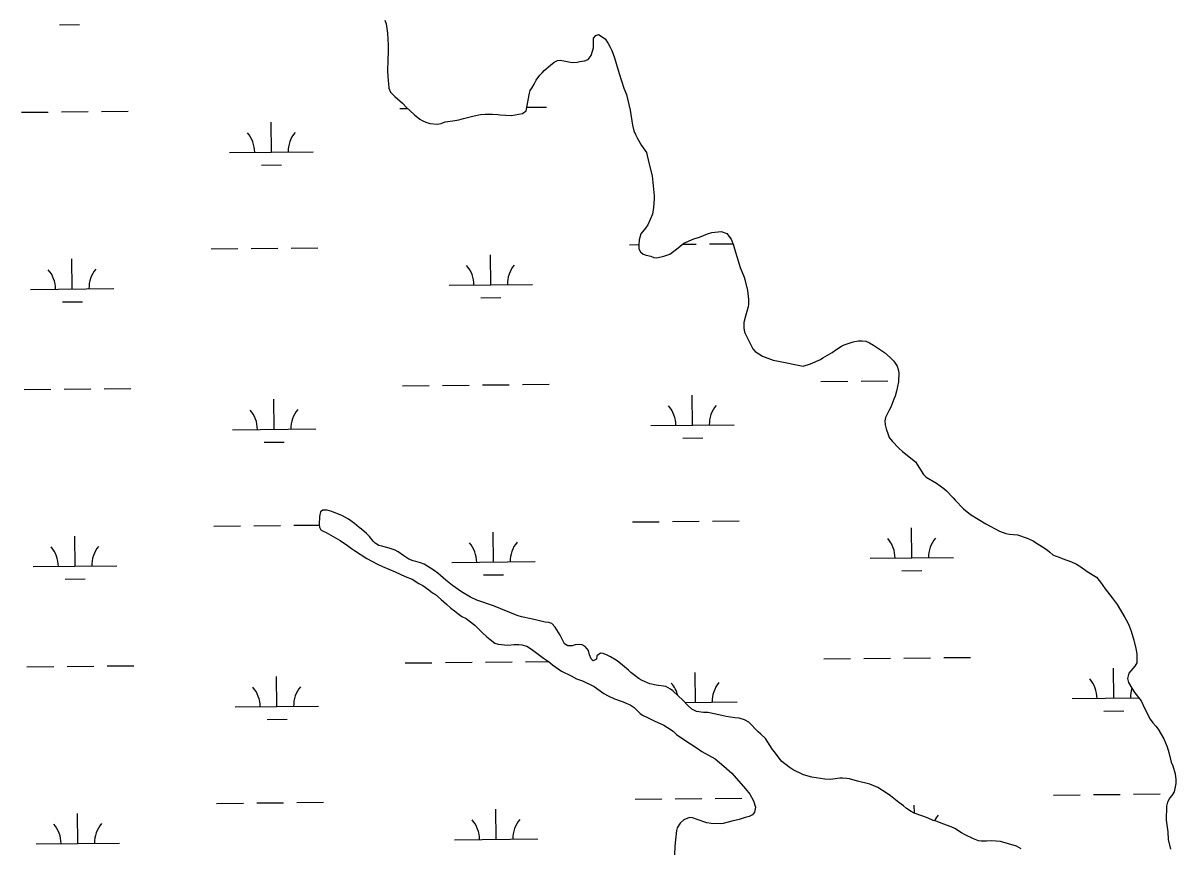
# Model space of a CAD drawing. Extents: x 3146026 to 3183936, y 897894 to 923344.
# Drawn here: x 3172558 to 3173940, y 907588 to 908577 of the extents above; entities that cross this region are included whole.
import ezdxf

# ---------------------------------------------------------------- set-up
doc = ezdxf.new("R2010")
doc.units = 0
doc.layers.add('V-WETL-SWMP', color=7, linetype='Continuous')

msp = doc.modelspace()

# ---------------------------------------------------------------- linework, layer by layer
at = {"layer": 'V-WETL-SWMP'}
for p, q in [((3172601.4, 908575.4), (3172625.4, 908575.6)), ((3172555.6, 908470.3), (3172587.6, 908470.6)), ((3172603.6, 908470.7), (3172635.6, 908471.1)), ((3172651.6, 908471.2), (3172683.6, 908471.5)), ((3173009.5, 908474.8), (3173019, 908474.9)), ((3173162, 908476.3), (3173185.5, 908476.5)), ((3172855.4, 908422.5), (3172855.1, 908458.5)), ((3172805.4, 908422), (3172905.4, 908423)), ((3172843.6, 908407), (3172867.6, 908407.2)), ((3172783.2, 908306.4), (3172815.2, 908306.7)), ((3172831.2, 908306.8), (3172863.2, 908307.2)), ((3172879.2, 908307.3), (3172911.2, 908307.6)), ((3173285.1, 908311.4), (3173296.3, 908311.5)), ((3173348.9, 908312), (3173365.1, 908312.2)), ((3173381.1, 908312.3), (3173409.1, 908312.6)), ((3172616.6, 908258.3), (3172616.2, 908294.3)), ((3173118.5, 908263.3), (3173118.1, 908299.3)), ((3172566.6, 908257.8), (3172666.6, 908258.8)), ((3173068.5, 908262.8), (3173168.5, 908263.8)), ((3173106.6, 908247.7), (3173130.6, 908248)), ((3172604.7, 908242.7), (3172628.7, 908243)), ((3172558.9, 908137.6), (3172590.9, 908137.9)), ((3172606.9, 908138.1), (3172638.9, 908138.4)), ((3172654.9, 908138.6), (3172686.9, 908138.9)), ((3173012.8, 908142.1), (3173044.8, 908142.5)), ((3173060.8, 908142.6), (3173092.8, 908142.9)), ((3173108.8, 908143.1), (3173140.8, 908143.4)), ((3173156.8, 908143.6), (3173188.8, 908143.9)), ((3173514.7, 908147.1), (3173546.7, 908147.5)), ((3173562.7, 908147.6), (3173594.7, 908147.9)), ((3172858.8, 908089.9), (3172858.4, 908125.9)), ((3173360.6, 908094.9), (3173360.3, 908130.9)), ((3173310.6, 908094.4), (3173410.6, 908095.4)), ((3172808.8, 908089.4), (3172908.8, 908090.4)), ((3173348.8, 908079.3), (3173372.8, 908079.5)), ((3172846.9, 908074.3), (3172870.9, 908074.5)), ((3172786.5, 907973.7), (3172818.5, 907974)), ((3172834.5, 907974.2), (3172866.5, 907974.5)), ((3172882.5, 907974.7), (3172912.7, 907975)), ((3173288.4, 907978.7), (3173320.4, 907979)), ((3173336.4, 907979.2), (3173368.4, 907979.5)), ((3173384.4, 907979.7), (3173416.4, 907980)), ((3173623.7, 907935.6), (3173623.3, 907971.6)), ((3172619.9, 907925.6), (3172619.5, 907961.6)), ((3173121.8, 907930.6), (3173121.4, 907966.6)), ((3173071.8, 907930.1), (3173171.8, 907931.1)), ((3173573.7, 907935.1), (3173673.7, 907936.1)), ((3172569.9, 907925.1), (3172669.9, 907926.1)), ((3173109.9, 907915.1), (3173133.9, 907915.3)), ((3173611.8, 907920.1), (3173635.8, 907920.3)), ((3172608.1, 907910.1), (3172632.1, 907910.3)), ((3173662, 907815.9), (3173694, 907816.2)), ((3172562.3, 907805), (3172594.3, 907805.3)), ((3172610.3, 907805.4), (3172642.3, 907805.7)), ((3172658.3, 907805.9), (3172690.3, 907806.2)), ((3173016.1, 907809.5), (3173048.1, 907809.8)), ((3173064.1, 907810), (3173096.1, 907810.3)), ((3173112.1, 907810.4), (3173144.1, 907810.8)), ((3173160.1, 907810.9), (3173187.7, 907811.2)), ((3173518, 907814.5), (3173550, 907814.8)), ((3173566, 907815), (3173598, 907815.3)), ((3173614, 907815.4), (3173646, 907815.8)), ((3173865.8, 907767.2), (3173865.5, 907803.2)), ((3172862.1, 907757.2), (3172861.7, 907793.2)), ((3173364, 907762.2), (3173363.6, 907798.2)), ((3173351.8, 907762.1), (3173414, 907762.7)), ((3173815.8, 907766.7), (3173896, 907767.5)), ((3172812.1, 907756.7), (3172912.1, 907757.7)), ((3173854, 907751.6), (3173878, 907751.9)), ((3172850.2, 907741.6), (3172874.2, 907741.9)), ((3173793.6, 907651), (3173825.6, 907651.4)), ((3173841.6, 907651.5), (3173873.6, 907651.8)), ((3173889.6, 907652), (3173921.6, 907652.3)), ((3172789.8, 907641), (3172821.8, 907641.4)), ((3172837.8, 907641.5), (3172869.8, 907641.8)), ((3172885.8, 907642), (3172917.8, 907642.3)), ((3173291.7, 907646), (3173323.7, 907646.4)), ((3173339.7, 907646.5), (3173371.7, 907646.8)), ((3173387.7, 907647), (3173419.7, 907647.3)), ((3173626.7, 907629.3), (3173626.6, 907638.9)), ((3172623.2, 907592.9), (3172622.9, 907628.9)), ((3173125.1, 907597.9), (3173124.7, 907633.9)), ((3173075.1, 907597.4), (3173175.1, 907598.4)), ((3172573.2, 907592.4), (3172673.2, 907593.4))]:
    msp.add_line(p, q, dxfattribs=at)
for points in [[(3172991.6, 908580.9), (3172993, 908576.5), (3172994.7, 908565.1), (3172995.6, 908550.9), (3172995.6, 908543.1), (3172995.1, 908533.4), (3172994.9, 908519.6), (3172995, 908513.6), (3172995.4, 908508.2), (3172996, 908505), (3172996.5, 908499.4), (3172998.3, 908494.4), (3173003.5, 908489.4), (3173012.6, 908481.4), (3173017.6, 908476.2), (3173021.7, 908472.3), (3173027.1, 908467.1)], [(3173027.1, 908467.1), (3173033.5, 908461.9), (3173036.2, 908460.3), (3173040.8, 908458.5), (3173045.4, 908457), (3173054.6, 908456), (3173059, 908457), (3173063.8, 908458.7), (3173073, 908460.1), (3173080.2, 908461.4), (3173085.9, 908463), (3173098.5, 908465.9), (3173106.1, 908467.5), (3173111.7, 908468.1), (3173120.7, 908468), (3173126.9, 908467.6), (3173129.9, 908467.2), (3173143.4, 908466.5), (3173156.8, 908469), (3173161.2, 908472.2), (3173164.9, 908493.3), (3173165.8, 908496.3), (3173167.8, 908499.1), (3173170.8, 908504), (3173173, 908508.8), (3173177.4, 908514.8), (3173180.3, 908517.6), (3173182.7, 908520.5), (3173190.1, 908526.9), (3173194.7, 908530.3), (3173198.7, 908532.4), (3173201.7, 908532.8), (3173208.3, 908531.8), (3173216.4, 908529.9), (3173222.4, 908530.5), (3173225.6, 908531.1), (3173231, 908532.2), (3173235.4, 908533.8), (3173239, 908538.4), (3173241.7, 908547.6), (3173241.9, 908552.9), (3173241.9, 908559.1), (3173244.6, 908562.5), (3173248, 908563.7), (3173255.7, 908558.5), (3173259.5, 908553), (3173261.8, 908548.6), (3173263.8, 908544.4), (3173267.2, 908535.6), (3173272.6, 908516.8), (3173278.3, 908499.3), (3173281.3, 908491.5), (3173282.7, 908486.5), (3173286, 908472.7), (3173288.5, 908454.9), (3173290.2, 908447.9), (3173292, 908443.5), (3173294, 908439.7), (3173299.5, 908430.5), (3173305.4, 908421.9), (3173308.2, 908409.7), (3173312.1, 908393.9), (3173314.5, 908369.9), (3173314.5, 908366.3), (3173313.9, 908356.2), (3173312.6, 908348), (3173307, 908335.4), (3173304.1, 908331.3), (3173298.7, 908324.3), (3173296.7, 908317.1), (3173296.2, 908311), (3173296.2, 908306.4), (3173298, 908303), (3173301.4, 908300.2), (3173304.8, 908298.9), (3173310.5, 908297.5), (3173314.3, 908296.1), (3173317.9, 908295.5), (3173326.3, 908297.6), (3173333.3, 908300), (3173341.5, 908306.1), (3173345.7, 908309.7), (3173350.3, 908313.1), (3173362.1, 908318.6), (3173369.1, 908320.5), (3173378.7, 908324.5), (3173383.7, 908326.2), (3173395.1, 908327.2), (3173401.7, 908324.7), (3173407, 908318.1), (3173409.8, 908310.7), (3173410.8, 908306.3), (3173416.5, 908287.9), (3173417.8, 908283.9), (3173422.6, 908272.5), (3173423.5, 908269.5), (3173426.7, 908256.3), (3173427.6, 908245.8), (3173427.6, 908240), (3173427.2, 908237), (3173424.1, 908225.6)], [(3173424.1, 908225.6), (3173422.3, 908217.9), (3173422, 908211.5), (3173423, 908206.5), (3173427.1, 908198.5), (3173430.1, 908192.1), (3173433.1, 908186.5), (3173435.8, 908183.1), (3173444.4, 908177.6), (3173450.8, 908175.2), (3173457.5, 908173), (3173463.7, 908171.5), (3173493.2, 908165.6), (3173502, 908168.3), (3173514, 908173.8), (3173516.8, 908175.6), (3173528, 908181.9), (3173532.4, 908185.3), (3173539.4, 908189.7), (3173542.4, 908191.2), (3173548.6, 908193.4), (3173553.4, 908194.8), (3173559.8, 908196.1), (3173564.2, 908196.1), (3173568.4, 908195.7), (3173572.8, 908193.7), (3173577.8, 908190.8), (3173590.9, 908182), (3173597.8, 908176), (3173602, 908171.6), (3173606, 908165.5), (3173607.3, 908161.7), (3173607.9, 908157.8), (3173607.7, 908146.8), (3173605.4, 908135.6), (3173603.6, 908129.8), (3173602, 908126.1), (3173598.3, 908116.5), (3173596.5, 908112.7), (3173591.9, 908104.2), (3173591.2, 908100), (3173591.8, 908095.2), (3173593, 908090.4), (3173595.1, 908083.6), (3173596.5, 908080.2), (3173599.9, 908075.8), (3173608.2, 908067.1), (3173612.4, 908063.1), (3173628.1, 908050.7), (3173637.6, 908035.8), (3173640.8, 908032.4), (3173653.1, 908025.4), (3173662, 908018.9), (3173665.4, 908015.9), (3173673.1, 908007.7), (3173675.5, 908004.7), (3173685.6, 907994.3), (3173694, 907987.8), (3173712.5, 907976.6), (3173729, 907967.5), (3173736.4, 907964.8), (3173740.8, 907964), (3173750.3, 907963.4), (3173762.1, 907959.3), (3173769.2, 907956.1), (3173771.8, 907954.1), (3173780.4, 907948.8), (3173785.8, 907945.2), (3173789.3, 907942.4), (3173792.7, 907939.4), (3173795.7, 907938), (3173800.5, 907936.4), (3173803.9, 907934.9), (3173815, 907930.9), (3173821.2, 907927.9), (3173826.2, 907924.8), (3173833.9, 907919.2), (3173845, 907912.4), (3173849.8, 907906.5), (3173855.5, 907898.3), (3173864.1, 907887.5), (3173869.8, 907879.7), (3173879.3, 907864.1), (3173882.5, 907858.3), (3173884.2, 907853.9), (3173886.6, 907847.5), (3173889.9, 907836.9), (3173892.3, 907826.7), (3173893.4, 907820.3), (3173893.4, 907809.5), (3173891.1, 907805.5), (3173883.9, 907797.4), (3173882.5, 907791), (3173883.5, 907786), (3173887.4, 907779.2), (3173891.2, 907773.8), (3173898.7, 907764), (3173903, 907754.4), (3173909.6, 907742), (3173912.9, 907737.6), (3173916.5, 907733.7)], [(3173038.7, 907928.2), (3173034.5, 907929.6), (3173028.9, 907931.3), (3173025.5, 907931.9), (3173020.5, 907934.1), (3173014.4, 907938.1), (3173007.4, 907943), (3173004, 907944.8), (3172996.9, 907947.4), (3172988.1, 907949.5), (3172984.5, 907950.5), (3172979.9, 907953.3), (3172977.4, 907955.7), (3172973, 907961.1), (3172969.6, 907964.9), (3172963.7, 907970.1), (3172960.7, 907972.2), (3172955.3, 907976.8), (3172948, 907982), (3172940.6, 907986.2), (3172927.9, 907991.3), (3172922.5, 907992.7), (3172917.1, 907992.8), (3172914.5, 907990.8), (3172913.1, 907985.2), (3172912.6, 907975.8), (3172913, 907972.4), (3172914.6, 907969.4), (3172917.5, 907967.6), (3172921.1, 907966), (3172937.8, 907956.3), (3172946.6, 907950.5), (3172951.4, 907946.9), (3172955.1, 907944.3), (3172970.1, 907935), (3172982.8, 907927.9), (3172988.6, 907925.3), (3173004.1, 907918.8), (3173016, 907913.4), (3173024.2, 907909.9), (3173032.5, 907904.7), (3173037.1, 907902.3), (3173044.3, 907897.3), (3173048.7, 907893.8), (3173052.2, 907891.6), (3173059.2, 907885.8), (3173065.5, 907880.2), (3173070.5, 907875.4), (3173074.9, 907872.1), (3173079, 907868.7), (3173084, 907865.3), (3173089, 907862.7), (3173092.8, 907860.1), (3173099.5, 907854.8), (3173108.3, 907846.2), (3173113.8, 907841), (3173117.8, 907837.6), (3173123.6, 907833.4), (3173127.3, 907831.9), (3173139.1, 907830.7), (3173146.5, 907831.6), (3173152.3, 907831.6), (3173155.7, 907831.2), (3173162, 907829.5), (3173167.6, 907826.1), (3173177.2, 907818.9), (3173181.9, 907815.1), (3173185.3, 907812.7), (3173189.3, 907810.2), (3173192.7, 907807.2), (3173203.4, 907799.8), (3173215.1, 907794.1), (3173221.5, 907790.5), (3173228.7, 907788.1), (3173242.8, 907781.2), (3173254.1, 907773), (3173259.5, 907769.9), (3173267.1, 907766.5), (3173277.6, 907762.8), (3173282, 907761), (3173285.8, 907759.2), (3173290.6, 907756), (3173297.9, 907749), (3173300.7, 907746.9), (3173306.7, 907744.1), (3173314.6, 907739.9), (3173326.2, 907734.8), (3173330.7, 907732.2), (3173337.3, 907727.6), (3173341.5, 907723.8), (3173351.2, 907716.9), (3173365.1, 907707.9), (3173371.7, 907703.2), (3173387.6, 907694.4), (3173398.1, 907685.7), (3173407.7, 907677.1), (3173424.1, 907658.5), (3173429.3, 907652), (3173433.6, 907644), (3173436, 907636.6), (3173435, 907630.5)], [(3173719.5, 907595.9), (3173713.2, 907595.6), (3173707, 907595.8), (3173703.6, 907596.2), (3173697.6, 907598.5), (3173687.5, 907603.3), (3173683.1, 907605.7), (3173675.3, 907610.8), (3173670.9, 907613), (3173660.8, 907616.4), (3173654, 907619.1), (3173649.2, 907620.5), (3173643.3, 907623.3), (3173636.9, 907625.7), (3173626.5, 907629.4), (3173623, 907631.2), (3173617.2, 907635), (3173613.8, 907638), (3173608.2, 907642.1), (3173597.9, 907650.1), (3173592.9, 907653.5), (3173582.8, 907660), (3173573.2, 907664), (3173558.3, 907667.7), (3173548.9, 907670.3), (3173545.7, 907670.9), (3173540.6, 907671.4), (3173537.2, 907671.2), (3173526, 907669.7), (3173519.2, 907670.1), (3173503.8, 907672.4), (3173493.9, 907675.2), (3173481.3, 907681.1), (3173476.6, 907684.3), (3173467.8, 907691.3), (3173464.4, 907695.1), (3173458.9, 907702.8), (3173456.5, 907705.8), (3173448, 907719), (3173442.7, 907724), (3173439.3, 907726.8), (3173428, 907738.5), (3173423, 907741.3), (3173416.6, 907743.1), (3173411.4, 907743.7), (3173400.9, 907745.4), (3173388.7, 907748.1), (3173379.1, 907749.9), (3173373.8, 907750.1), (3173365.4, 907751.4), (3173359.6, 907754.2), (3173354.8, 907758.6), (3173349.5, 907764.6), (3173337, 907775.9), (3173334.2, 907777.9), (3173328.6, 907781.1), (3173317.1, 907782.8), (3173309.5, 907784.6), (3173300.1, 907788.5), (3173296.5, 907790.3), (3173286.8, 907798.1), (3173283.8, 907800.9), (3173276.7, 907807), (3173272.3, 907810.4), (3173268.9, 907812.8), (3173262.4, 907816.8), (3173258.4, 907819), (3173253.4, 907820.7), (3173250.2, 907821.3), (3173246, 907817.9), (3173245.6, 907814.1), (3173241.4, 907811.9), (3173239, 907814.5), (3173237.2, 907819.3), (3173235.7, 907824.5), (3173231.9, 907829.4), (3173228.3, 907831.2), (3173223.5, 907831.6), (3173219.9, 907831.2), (3173216.3, 907830.2), (3173211.1, 907829.9), (3173207.2, 907832.3), (3173202, 907842.9), (3173199.7, 907846.1), (3173195.7, 907852.3), (3173191.7, 907856.7), (3173188.4, 907858.1), (3173183.8, 907858.6), (3173175.4, 907860.4), (3173167, 907862.6), (3173155.3, 907864.7), (3173150.1, 907866.3), (3173122, 907877.9), (3173101.9, 907885), (3173094.3, 907888.6), (3173083.6, 907895), (3173072.8, 907902.5), (3173064.7, 907908.9), (3173055, 907917.2), (3173050.6, 907920.6), (3173038.7, 907928.2)], [(3173916.5, 907733.7), (3173919.1, 907729.9), (3173925.8, 907718.3), (3173929.9, 907708.9), (3173932.1, 907702.1), (3173934.8, 907690.3), (3173936.8, 907686.1), (3173939.5, 907676.5), (3173940.3, 907669.7), (3173940.5, 907665), (3173938.4, 907654.8), (3173935.6, 907650.4), (3173933.2, 907647.6), (3173930.2, 907642.5), (3173929.1, 907637.5), (3173928.6, 907620.9), (3173930.6, 907606.7), (3173931.3, 907597.6), (3173933.8, 907586.2)], [(3173435, 907630.5), (3173432.7, 907627.1), (3173428.7, 907625.3), (3173423.7, 907623.9), (3173416.5, 907621.6), (3173407.9, 907619.8), (3173397.2, 907616.7), (3173394, 907616.3), (3173383, 907616.8), (3173377.8, 907617.6), (3173374, 907618.8), (3173360.7, 907623.7), (3173356.9, 907623.9), (3173350.3, 907621.1), (3173345.7, 907617.2), (3173342, 907611.8), (3173341.2, 907608.4), (3173340, 907597.3), (3173339.3, 907589.7), (3173339.1, 907579.1)], [(3173755, 907586.6), (3173749.4, 907589.6), (3173730.1, 907595.1), (3173719.5, 907595.9)]]:
    msp.add_lwpolyline(points, dxfattribs=at)
for centre, start, end in [((3172800.2, 908422.4), 359.7992, 41.3429), ((3172910.7, 908423.5), 139.7992, 181.3429), ((3173063.2, 908263.2), 359.7992, 41.3429), ((3173173.7, 908264.3), 139.7992, 181.3429), ((3172561.3, 908258.2), 359.7992, 41.3429), ((3172671.8, 908259.3), 139.7992, 181.3429), ((3172803.5, 908089.8), 359.7992, 41.3429), ((3172914, 908090.9), 139.7992, 181.3429), ((3173305.4, 908094.8), 359.7992, 41.3429), ((3173415.9, 908095.9), 139.7992, 181.3429), ((3173177, 907931.6), 139.7992, 181.3429), ((3173568.4, 907935.5), 359.7992, 41.3429), ((3173678.9, 907936.6), 139.7992, 181.3429), ((3172564.7, 907925.5), 359.7992, 41.3429), ((3172675.1, 907926.6), 139.7992, 181.3429), ((3173066.5, 907930.5), 359.7992, 41.3429), ((3173810.6, 907767.1), 359.7992, 41.3429), ((3172806.8, 907757.1), 359.7992, 41.3429), ((3172917.3, 907758.2), 139.7992, 181.3429), ((3173308.7, 907762.1), 13.7901, 41.3429), ((3173419.2, 907763.2), 139.7992, 181.3429), ((3173921.1, 907768.2), 162.1371, 181.3429), ((3173682.2, 907604), 139.7992, 152.9542), ((3172568, 907592.9), 359.7992, 41.3429), ((3172678.5, 907594), 139.7992, 181.3429), ((3173069.9, 907597.9), 359.7992, 41.3429), ((3173180.3, 907599), 139.7992, 181.3429)]:
    msp.add_arc(centre, 35.2, start, end, dxfattribs=at)

doc.saveas('drawing.dxf')
